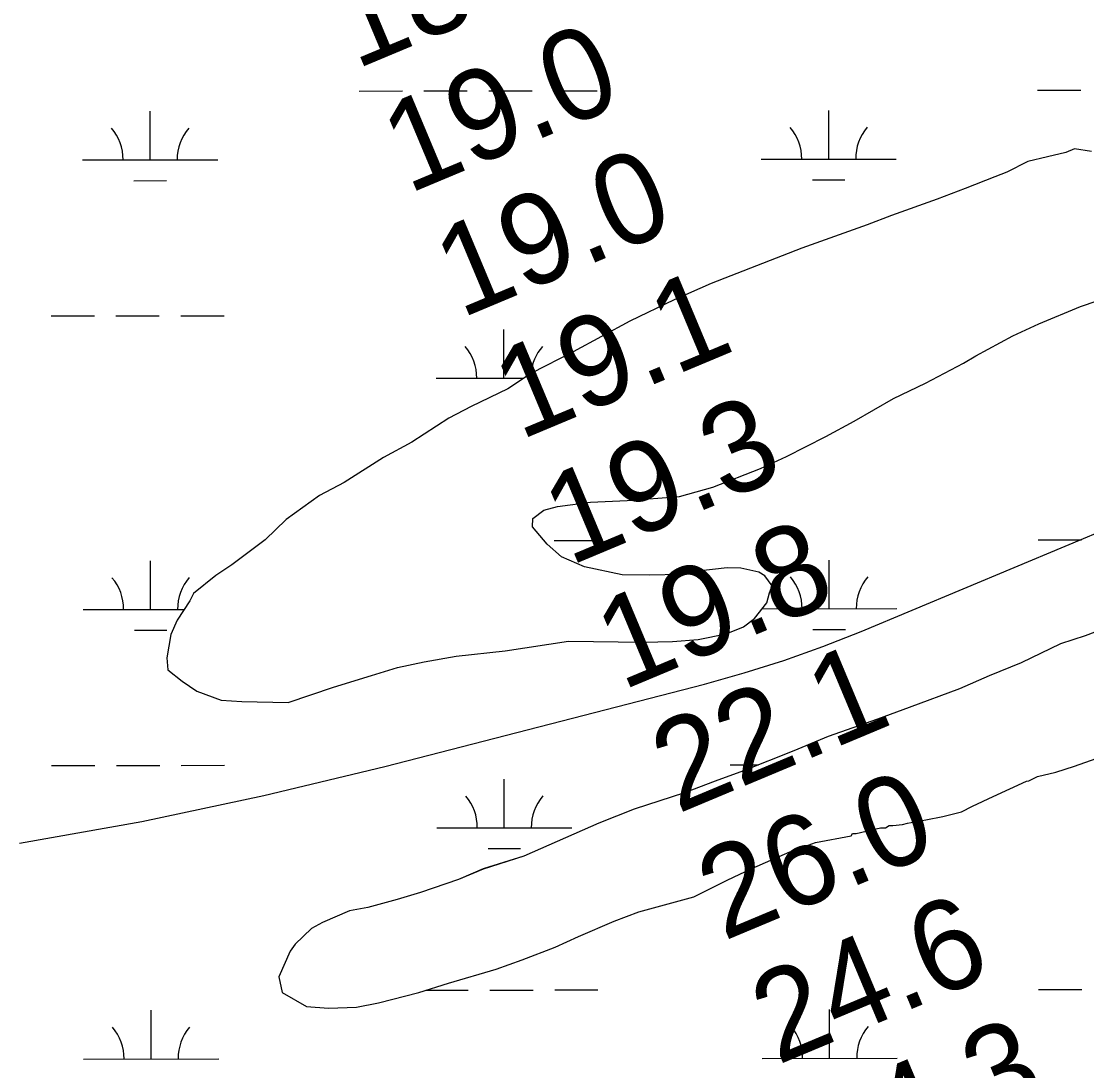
# Model space of a CAD drawing. Extents: x 3297753 to 3335611, y 652252 to 677623.
# Drawn here: x 3318170 to 3318958, y 670492 to 671269 of the extents above; entities that cross this region are included whole.
import ezdxf

# ---------------------------------------------------------------- set-up
doc = ezdxf.new("R2010")
doc.units = 0
for name, color, linetype in [('V-RIVR-EDGE', 7, 'Continuous'), ('V-RIVR-RANG', 7, 'Continuous'), ('V-SITE-VEGE', 7, 'Continuous'), ('V-TOPO-MINR', 7, 'Continuous'), ('V-WETL-SWMP', 7, 'Continuous')]:
    doc.layers.add(name, color=color, linetype=linetype)

msp = doc.modelspace()

# ---------------------------------------------------------------- linework, layer by layer
at = {"layer": 'V-RIVR-EDGE'}
msp.add_spline([(3319128.45, 669896.06), (3319102.43, 669879.07), (3319066.7, 669858.6), (3318998.74, 669821.54), (3318951.36, 669795.67), (3318909.43, 669773.67), (3318888.84, 669759.37), (3318855.44, 669738.9), (3318784.76, 669700.69), (3318721.46, 669664.78), (3318663.98, 669631.57), (3318611.56, 669602.22), (3318546.3, 669558.18), (3318510.56, 669535.77), (3318467.46, 669512.61), (3318428.61, 669485.17), (3318397.15, 669465.86), (3318376.19, 669455.05), (3318341.63, 669437.3), (3318289.99, 669414.16), (3318221.27, 669382.92), (3318160.71, 669354.37), (3318105.57, 669327.36), (3318072.18, 669313.09), (3318054.32, 669302.28), (3318037.62, 669291.07), (3318008.5, 669278.35), (3317934.74, 669245.57), (3317848.15, 669204.67), (3317778.28, 669175.76), (3317690.15, 669136.42), (3317626.88, 669112.54), (3317574.87, 669094.44), (3317522.09, 669077.89), (3317438.26, 669052.51), (3317361.81, 669030.2), (3317325.33, 669020.99), (3317282.65, 669010.62), (3317240.35, 669001.03), (3317194.96, 668994.94), (3317157.73, 668992.7), (3317125.14, 668988.91), (3317099.93, 668988.19), (3317080.17, 668991.73), (3317051.86, 668995.29), (3317007.27, 668998.12), (3316976.25, 668998.19), (3316933.98, 668997.13), (3316897.13, 668994.12), (3316852.89, 668984.15), (3316825.35, 668979.18), (3316789.64, 668968.41), (3316757.83, 668964.61), (3316689.18, 668960.9), (3316637.21, 668958.7), (3316609.3, 668962.26), (3316564.32, 668966.25), (3316521.67, 668969.46), (3316453.44, 668978.16), (3316408.47, 668983.7), (3316370.87, 668990.77), (3316339.49, 669003.65), (3316308.11, 669017.68), (3316175.59, 669059.12), (3316062.44, 669095.85), (3316008.96, 669111.11), (3315957.45, 669138.77), (3315917.58, 669168.73), (3315889.7, 669185.47), (3315866.09, 669203.76), (3315831.26, 669231.38), (3315800.66, 669249.29), (3315742.55, 669272.71), (3315665.47, 669308.96), (3315570.21, 669365.04), (3315493.16, 669416.03), (3315408.38, 669475.19), (3315304.61, 669540.98), (3315222.53, 669595.48), (3315155.14, 669631.71), (3315081.54, 669664.47), (3315028.85, 669686.32), (3315002.89, 669692.59), (3314990.87, 669694.17), (3314966.07, 669703.92), (3314940.51, 669718.34), (3314918.45, 669734.68), (3314896.78, 669755.67), (3314868.14, 669779.01), (3314813.17, 669818.32), (3314771.76, 669851.38), (3314741.97, 669877.83), (3314699.03, 669923.3), (3314661.54, 669973.42), (3314624.43, 670022.77), (3314598.52, 670050.36), (3314575.3, 670069.81), (3314546.64, 670087.72), (3314523.39, 670093.98), (3314495.48, 670098.32), (3314476.1, 670103.8), (3314467.97, 670107.69), (3314463.32, 670108.87), (3314460.6, 670106.16), (3314446.25, 670107.75), (3314437.35, 670115.53), (3314433.12, 670128.33), (3314431.99, 670143.07), (3314432.42, 670158.97), (3314428.94, 670163.63), (3314421.21, 670172.57), (3314382.1, 670199.43), (3314356.16, 670215), (3314336.41, 670225.14), (3314320.51, 670227.5), (3314307.71, 670227.15), (3314297.63, 670226.01), (3314289.49, 670228.74), (3314284.07, 670233.41), (3314263.58, 670256.34), (3314234.21, 670300.24), (3314210.27, 670339.85), (3314183.99, 670376.37), (3314159.64, 670409.39), (3314121.77, 670464.55), (3314083.9, 670521.65), (3314058.41, 670561.27), (3314047.57, 670571.38), (3314026.29, 670588.89), (3314010.8, 670599.78), (3314004.22, 670603.29), (3313993.75, 670604.48), (3313981.34, 670603.73), (3313978.63, 670604.9), (3313958.88, 670618.91), (3313934.12, 670640.69), (3313892.34, 670683.45), (3313876.5, 670708.7), (3313854.08, 670736.29), (3313826.22, 670759.24), (3313808.02, 670773.25), (3313806.48, 670777.9), (3313803.44, 670800.79), (3313791.12, 670838.05), (3313772.59, 670874.16), (3313744.75, 670904.87), (3313727.33, 670918.48), (3313708.73, 670925.12), (3313696.34, 670933.3), (3313689.78, 670944.95), (3313684.39, 670960.08), (3313677.07, 670978.72), (3313670.11, 670989.59), (3313656.96, 671002.42), (3313636.06, 671018.37), (3313615.56, 671042.86), (3313603.21, 671064.6), (3313592, 671080.53), (3313565.34, 671118.21), (3313548.73, 671146.95), (3313542.16, 671155.89), (3313529.39, 671167.94), (3313523.99, 671178.43), (3313524.03, 671193.94), (3313519.42, 671213.73), (3313509.42, 671244.78), (3313493.98, 671276.23), (3313469.64, 671310.8), (3313446.46, 671348.09), (3313425.21, 671380.72), (3313399.72, 671423.82), (3313367.28, 671477.81), (3313340.62, 671517.82), (3313310.86, 671556.67), (3313282.64, 671593.97), (3313261.37, 671615.74), (3313235.84, 671644.11), (3313221.55, 671667.81), (3313207.66, 671695.76), (3313192.19, 671714.41), (3313177.9, 671738.49), (3313162.86, 671770.72), (3313133.13, 671822.76), (3313095.7, 671899.25), (3313081.44, 671936.12), (3313064.47, 671974.56), (3313049.43, 672009.11), (3313032.42, 672030.87), (3313011.53, 672048.37), (3313009.99, 672053.42), (3313008.06, 672060.01), (3313006.13, 672063.51), (3312992.2, 672075.57), (3312979.83, 672090.33), (3312969.4, 672106.65), (3312960.16, 672133.82), (3312954.78, 672153.61), (3312938.56, 672181.96), (3312919.25, 672214.19), (3312906.53, 672244.47), (3312890.32, 672278.25), (3312865.61, 672319.03), (3312852.49, 672347.37), (3312845.16, 672364.45), (3312835.9, 672379.6), (3312824.29, 672390.49), (3312817.34, 672405.24), (3312803.06, 672430.1), (3312791.09, 672451.46), (3312777.55, 672467.39), (3312769.05, 672479.04), (3312760.17, 672496.52), (3312756.37, 672525.22), (3312752.93, 672545.01), (3312743.29, 672569.47), (3312730.94, 672593.93), (3312715.09, 672611.42), (3312711.23, 672618.41), (3312711.24, 672622.67), (3312712.03, 672630.04), (3312706.63, 672640.14), (3312695.41, 672653.74), (3312691.54, 672656.07), (3312691.14, 672649.87), (3312671.75, 672650.31), (3312659.34, 672651.5), (3312656.63, 672653.45), (3312655.86, 672655.78), (3312655.87, 672660.43), (3312657.43, 672663.92), (3312662.48, 672667.39), (3312665.97, 672667.77), (3312673.34, 672666.2), (3312685.35, 672662.68), (3312689.62, 672663.45), (3312690.79, 672666.55), (3312680.75, 672685.19), (3312674.19, 672698.39), (3312664.92, 672710.43), (3312661.46, 672722.85), (3312652.59, 672744.59), (3312642.56, 672764.78), (3312630.57, 672779.93), (3312620.16, 672802.45), (3312606.63, 672821.49), (3312599.68, 672834.69), (3312586.93, 672851.79), (3312575.75, 672877.02), (3312565.35, 672908.07), (3312555.31, 672925.55), (3312544.5, 672942.64), (3312535.26, 672972.13), (3312524.49, 673007.45), (3312515.25, 673033.46), (3312497.53, 673081.2), (3312492.13, 673094.79), (3312486.34, 673107.21), (3312471.64, 673121.21), (3312462.35, 673128.6), (3312455.8, 673144.9), (3312445.42, 673179.05), (3312425.74, 673220.21), (3312421.51, 673234.18), (3312420.76, 673246.2), (3312418.07, 673255.52), (3312403.05, 673297.05), (3312376.45, 673363.04), (3312353.73, 673425.15), (3312312.85, 673516.77), (3312308.21, 673522.99), (3312298.14, 673529.99), (3312295.83, 673533.88), (3312295.85, 673544.73), (3312295.12, 673561.41), (3312291.28, 673578.1), (3312279.73, 673610.7), (3312265.87, 673650.68), (3312259.71, 673670.47), (3312252.8, 673700.35), (3312246.26, 673718.98), (3312244.32, 673722.09), (3312239.68, 673724.43), (3312231.16, 673731.43), (3312227.69, 673739.58), (3312227.32, 673747.72), (3312225.82, 673765.18), (3312221.6, 673783.8), (3312215.06, 673806.7), (3312206.57, 673824.56), (3312195.79, 673854.84), (3312188.51, 673891.7), (3312185.84, 673909.15), (3312175.82, 673935.94), (3312163.09, 673960.4), (3312160, 673967.78), (3312160.04, 673981.35), (3312156.21, 674003.85), (3312152.77, 674023.64), (3312140.46, 674063.61), (3312122.78, 674126.09), (3312116.65, 674157.13), (3312105.91, 674205.24), (3312092.04, 674242.9), (3312078.92, 674267.36), (3312075.46, 674280.55), (3312073.94, 674291.42), (3312066.22, 674307.33), (3312063.91, 674314.71), (3312064.71, 674322.46), (3312065.11, 674329.05), (3312058.54, 674339.54), (3312053.53, 674350.02), (3312051.61, 674359.72), (3312049.32, 674374.47), (3312044.35, 674402.79), (3312044.36, 674407.44), (3312047.87, 674412.86), (3312049.43, 674416.35), (3312048.66, 674421.39), (3312045.18, 674426.44), (3312039.37, 674428.4), (3312032.48, 674462.93), (3312024.43, 674503.67), (3312017.91, 674530.05), (3312012.49, 674533.56), (3312009.01, 674538.61), (3312009.02, 674542.1), (3312012.13, 674544.42), (3312016.39, 674545.18), (3312017.96, 674549.83), (3312015.68, 674570.39), (3312009.91, 674590.18), (3312007.59, 674592.9), (3312003.33, 674595.24), (3311998.68, 674597.58), (3311999.85, 674600.68), (3312002.58, 674604.55), (3312002.98, 674610.75), (3311997.59, 674625.12), (3311996.83, 674634.04), (3311998.04, 674649.93), (3311996.9, 674660.41), (3311993.04, 674667.4), (3311982.99, 674679.44), (3311982.63, 674692.63), (3311982.3, 674714.74), (3311983.86, 674718.22), (3311981.19, 674735.29), (3311978.87, 674739.95), (3311972.69, 674751.6), (3311964.98, 674768.3), (3311960.36, 674783.43), (3311953.45, 674811.76), (3311951.57, 674835.81), (3311949.71, 674865.28), (3311946.65, 674884.29), (3311939.31, 674896.33), (3311937.78, 674903.71), (3311938.58, 674914.17), (3311938.22, 674925.42), (3311931.71, 674958.01), (3311920.93, 674990.23), (3311909.78, 675028.65), (3311896.69, 675065.91), (3311889.78, 675096.56), (3311885.56, 675114.41), (3311882.47, 675119.07), (3311872.01, 675124.14), (3311865.03, 675124.16), (3311859.2, 675119.13), (3311856.86, 675114.48), (3311856.85, 675109.44), (3311858.39, 675104.78), (3311869.62, 675098.94), (3311876.19, 675089.62), (3311876.19, 675087.68), (3311871.92, 675086.91), (3311863, 675086.93), (3311853.69, 675086.18), (3311849.41, 675081.54), (3311847.07, 675075.73), (3311847.06, 675072.24), (3311847.05, 675067.2), (3311849.75, 675059.43), (3311848.96, 675056.33), (3311844.3, 675053.63), (3311838.87, 675052.09), (3311833.83, 675052.1), (3311831.13, 675057.93), (3311827.66, 675068.79), (3311827.68, 675074.22), (3311826.91, 675076.16), (3311824.58, 675077.72), (3311819.54, 675077.73), (3311814.88, 675073.87), (3311809.84, 675072.72), (3311793.15, 675068.1), (3311785, 675068.12), (3311778.04, 675073.57), (3311775.72, 675079.39), (3311778.47, 675091.41), (3311781.6, 675104.2), (3311784.33, 675108.46), (3311789.38, 675112.32), (3311788.61, 675115.04), (3311783.57, 675116.99), (3311782.42, 675122.04), (3311782.43, 675125.91), (3311787.88, 675135.21), (3311787.51, 675139.09), (3311785.18, 675141.03), (3311771.6, 675136.41), (3311760.74, 675134.89), (3311735.92, 675134.17), (3311725.83, 675133.81), (3311723.51, 675134.59), (3311722.36, 675138.86), (3311722.39, 675153.6), (3311723.2, 675168.72), (3311725.94, 675175.69), (3311733.33, 675184.2), (3311735.67, 675190.79), (3311740.38, 675212.11)], degree=3, dxfattribs=at)
at = {"layer": 'V-SITE-VEGE'}
for points in [[(3318962, 671172.24), (3318949.39, 671174.25), (3318943.03, 671171.64), (3318929.44, 671168.25), (3318914.94, 671164.87), (3318899.46, 671156.99), (3318890.38, 671153.53), (3318868.58, 671144.85), (3318847.69, 671137.06), (3318814.09, 671124.96), (3318795.93, 671118.03), (3318747.8, 671100.74), (3318680.58, 671074.73), (3318653.3, 671062.53), (3318620.55, 671046.81), (3318578.66, 671024.01), (3318547.71, 671008.25), (3318530.37, 670996.79), (3318503.08, 670983.69), (3318486.69, 670974.92), (3318459.32, 670957.31), (3318438.38, 670945.91), (3318409.2, 670927.42), (3318390.98, 670917.78), (3318366.32, 670900.12), (3318350.73, 670885.02), (3318326.06, 670866.46), (3318314.2, 670858.52), (3318297.74, 670845.24), (3318294.94, 670839.87), (3318285.69, 670825.58), (3318281, 670814.82), (3318278.02, 670797.71), (3318278.78, 670788.67), (3318289.48, 670780.38), (3318300.19, 670772.98), (3318318.14, 670766.37), (3318333.47, 670765.23), (3318367.77, 670764.68), (3318401.35, 670775.88), (3318429.47, 670784.45), (3318448.52, 670790.47), (3318468.45, 670794.66), (3318491.99, 670798.8), (3318528.17, 670802.73), (3318575.23, 670810.1), (3318630.28, 670809.22), (3318651.96, 670809.78), (3318670.94, 670811.28), (3318691.77, 670815.46), (3318704.5, 670820.67), (3318712.72, 670826.86), (3318721.93, 670838.45), (3318723.85, 670845.64), (3318725.75, 670851.02), (3318720.45, 670858.33), (3318715.98, 670861.11), (3318702.48, 670864.04), (3318692.55, 670864.2), (3318670.85, 670861.83), (3318658.17, 670859.33), (3318634.69, 670858.8), (3318614.83, 670859.12), (3318586.94, 670864.98), (3318569.91, 670872.48), (3318559.22, 670881.68), (3318548.6, 670894.49), (3318548.7, 670900.81), (3318556.92, 670906.99), (3318566.89, 670909.54), (3318591.32, 670912.76), (3318618.42, 670914.13), (3318657.29, 670917.12), (3318681.77, 670923.95), (3318717.21, 670937.83), (3318736.3, 670946.55), (3318765.43, 670961.43), (3318786.38, 670972.83), (3318815.53, 670989.52), (3318839.19, 671000.87), (3318867.41, 671015.77), (3318876.52, 671021.04), (3318903.85, 671035.95), (3318922.94, 671044.67), (3318953.85, 671057.72), (3318979.26, 671066.34)], [(3318987.13, 670825.17), (3318957.16, 670813.91), (3318939.01, 670807.89), (3318909.9, 670793.91), (3318886.27, 670784.36), (3318864.45, 670774.78), (3318827.22, 670760.93), (3318803.61, 670752.28), (3318767.29, 670739.32), (3318741.84, 670728.89), (3318704.59, 670714.14), (3318683.7, 670706.35), (3318661, 670697.69), (3318623.79, 670685.65), (3318597.44, 670675.23), (3318541.98, 670650.84), (3318512.04, 670641.4), (3318493.86, 670633.56), (3318465.72, 670624.08), (3318448.48, 670618.94), (3318426.72, 670612.97), (3318413.14, 670610.48), (3318393.14, 670601.77), (3318384.95, 670597.39), (3318373.03, 670585.84), (3318369.33, 670580.48), (3318360.9, 670561.66), (3318363.42, 670549.89), (3318381.31, 670539.67), (3318397.55, 670538.51), (3318418.32, 670539.08), (3318434.62, 670542.43), (3318464.54, 670550.07), (3318486.31, 670556.95), (3318521.69, 670567.21), (3318540.75, 670574.13), (3318565.28, 670583.67), (3318582.56, 670591.52), (3318608.92, 670602.83), (3318627.09, 670609.76), (3318667.89, 670620.84), (3318692.46, 670633.09), (3318710.66, 670641.83), (3318738.84, 670654.01), (3318757.91, 670660.93), (3318784.17, 670665.92), (3318785.1, 670667.71), (3318787.81, 670667.67), (3318805.93, 670671.89), (3318809.54, 670671.84), (3318812.28, 670673.6), (3318814.98, 670673.56), (3318822.22, 670674.34), (3318825.84, 670675.19), (3318839.43, 670677.68), (3318852.1, 670680.18), (3318865.7, 670683.58), (3318873.9, 670687.96), (3318889.35, 670694.93), (3318913.91, 670706.28), (3318915.72, 670706.7), (3318922.09, 670709.76), (3318935.69, 670713.15), (3318949.3, 670717.45), (3318973.81, 670726.08)]]:
    msp.add_lwpolyline(points, dxfattribs=at)
at = {"layer": 'V-TOPO-MINR'}
msp.add_lwpolyline([(3318168.98, 670660.51), (3318259.65, 670676.52), (3318349.69, 670695.77), (3318439.31, 670717.19), (3318675.68, 670778.18), (3318705.17, 670786.47), (3318734.37, 670795.59), (3318763.16, 670805.97), (3318791.66, 670817.18), (3318980.29, 670896.11), (3319079.58, 670937.93), (3319178.75, 670980.04), (3319277.72, 671022.61), (3319376.57, 671065.47), (3319518.16, 671127.25), (3319546.21, 671139.23), (3319574.37, 671150.91), (3319602.72, 671162.15), (3319631.18, 671173.09), (3319989.77, 671307.77)], dxfattribs=at)
at = {"layer": 'V-WETL-SWMP'}
for p, q in [((3318922.14, 671217.58), (3318954.14, 671217.61)), ((3318420.23, 671217.07), (3318452.23, 671217.1)), ((3318468.23, 671217.11), (3318500.23, 671217.15)), ((3318516.23, 671217.16), (3318548.23, 671217.2)), ((3318564.23, 671217.21), (3318596.23, 671217.24)), ((3318265.69, 671166.17), (3318265.65, 671202.17)), ((3318767.6, 671166.68), (3318767.56, 671202.68)), ((3318215.69, 671166.12), (3318315.69, 671166.22)), ((3318717.6, 671166.63), (3318817.6, 671166.73)), ((3318253.71, 671150.72), (3318277.71, 671150.75)), ((3318755.61, 671151.23), (3318779.61, 671151.26)), ((3318192.4, 671050.66), (3318224.4, 671050.69)), ((3318240.4, 671050.71), (3318272.4, 671050.74)), ((3318288.4, 671050.76), (3318320.4, 671050.79)), ((3318527.29, 671004.57), (3318527.26, 671040.57)), ((3318477.29, 671004.52), (3318542.17, 671004.59)), ((3318564.57, 670884.54), (3318596.57, 670884.57)), ((3318922.48, 670884.9), (3318954.48, 670884.93)), ((3318266.03, 670833.49), (3318265.99, 670869.49)), ((3318767.94, 670834), (3318767.9, 670870)), ((3318216.03, 670833.44), (3318290.83, 670833.52)), ((3318718.36, 670833.95), (3318817.94, 670834.05)), ((3318254.05, 670818.05), (3318278.05, 670818.07)), ((3318755.95, 670818.56), (3318779.95, 670818.58)), ((3318192.74, 670717.98), (3318224.74, 670718.02)), ((3318240.74, 670718.03), (3318272.74, 670718.07)), ((3318288.74, 670718.08), (3318320.74, 670718.12)), ((3318694.65, 670718.5), (3318715.65, 670718.52)), ((3318527.63, 670671.9), (3318527.59, 670707.9)), ((3318477.63, 670671.84), (3318577.63, 670671.95)), ((3318515.65, 670656.45), (3318539.65, 670656.48)), ((3318469.91, 670551.77), (3318500.91, 670551.8)), ((3318516.91, 670551.81), (3318548.91, 670551.85)), ((3318564.91, 670551.86), (3318596.91, 670551.89)), ((3318922.82, 670552.23), (3318954.82, 670552.26)), ((3318266.37, 670500.82), (3318266.33, 670536.82)), ((3318768.28, 670501.33), (3318768.24, 670537.33)), ((3318216.37, 670500.77), (3318316.37, 670500.87)), ((3318718.28, 670501.28), (3318818.28, 670501.38))]:
    msp.add_line(p, q, dxfattribs=at)
for points in [[(3318962, 671172.24), (3318949.39, 671174.25), (3318943.03, 671171.64), (3318929.44, 671168.25), (3318914.94, 671164.87), (3318899.46, 671156.99), (3318890.38, 671153.53), (3318868.58, 671144.85), (3318847.69, 671137.06), (3318814.09, 671124.96), (3318795.93, 671118.03), (3318747.8, 671100.74), (3318680.58, 671074.73), (3318653.3, 671062.53), (3318620.55, 671046.81), (3318578.66, 671024.01), (3318547.71, 671008.25), (3318530.37, 670996.79), (3318503.08, 670983.69), (3318486.69, 670974.92), (3318459.32, 670957.31), (3318438.38, 670945.91), (3318409.19, 670927.42), (3318390.98, 670917.78), (3318366.32, 670900.12), (3318350.73, 670885.02), (3318326.06, 670866.46), (3318314.2, 670858.52), (3318297.74, 670845.24), (3318294.94, 670839.87), (3318285.69, 670825.58), (3318281, 670814.82), (3318278.02, 670797.71), (3318278.77, 670788.67), (3318289.48, 670780.38), (3318300.19, 670772.98), (3318318.14, 670766.38), (3318333.47, 670765.23), (3318367.77, 670764.68), (3318401.35, 670775.88), (3318429.47, 670784.45), (3318448.53, 670790.47), (3318468.45, 670794.66), (3318491.99, 670798.8), (3318528.17, 670802.73), (3318575.23, 670810.1), (3318630.28, 670809.22), (3318651.96, 670809.78), (3318670.94, 670811.28), (3318691.77, 670815.46), (3318704.5, 670820.67), (3318712.72, 670826.86), (3318721.93, 670838.45), (3318723.85, 670845.64), (3318725.75, 670851.03), (3318720.45, 670858.33), (3318715.98, 670861.11), (3318702.48, 670864.04), (3318692.55, 670864.2), (3318670.85, 670861.83), (3318658.17, 670859.33), (3318634.69, 670858.8), (3318614.83, 670859.12), (3318586.94, 670864.98), (3318569.91, 670872.48), (3318559.22, 670881.68), (3318548.6, 670894.49), (3318548.7, 670900.81), (3318556.92, 670906.99), (3318566.89, 670909.54), (3318591.32, 670912.76), (3318618.42, 670914.13), (3318657.29, 670917.12), (3318681.77, 670923.95), (3318717.21, 670937.83), (3318736.3, 670946.55), (3318765.43, 670961.43), (3318786.38, 670972.83), (3318815.53, 670989.52), (3318839.19, 671000.87), (3318867.41, 671015.77), (3318876.52, 671021.04), (3318903.85, 671035.95), (3318922.94, 671044.67), (3318953.85, 671057.72), (3318979.26, 671066.34)], [(3318987.14, 670825.17), (3318957.16, 670813.92), (3318939.01, 670807.89), (3318909.9, 670793.91), (3318886.27, 670784.36), (3318864.45, 670774.78), (3318827.22, 670760.93), (3318803.61, 670752.28), (3318767.29, 670739.32), (3318741.84, 670728.89), (3318704.59, 670714.14), (3318683.71, 670706.35), (3318661, 670697.69), (3318623.79, 670685.65), (3318597.44, 670675.23), (3318541.98, 670650.84), (3318512.04, 670641.39), (3318493.86, 670633.56), (3318465.72, 670624.08), (3318448.49, 670618.94), (3318426.72, 670612.97), (3318413.14, 670610.48), (3318393.14, 670601.77), (3318384.95, 670597.39), (3318373.03, 670585.84), (3318369.33, 670580.49), (3318360.9, 670561.66), (3318363.42, 670549.89), (3318381.31, 670539.67), (3318397.54, 670538.51), (3318418.32, 670539.08), (3318434.62, 670542.43), (3318464.54, 670550.07), (3318486.31, 670556.95), (3318521.69, 670567.21), (3318540.75, 670574.13), (3318565.28, 670583.67), (3318582.56, 670591.52), (3318608.92, 670602.83), (3318627.09, 670609.76), (3318667.89, 670620.84), (3318692.46, 670633.09), (3318710.66, 670641.82), (3318738.84, 670654.01), (3318757.91, 670660.93), (3318784.17, 670665.92), (3318785.1, 670667.71), (3318787.81, 670667.67), (3318805.93, 670671.89), (3318809.54, 670671.84), (3318812.28, 670673.6), (3318814.98, 670673.56), (3318822.22, 670674.34), (3318825.84, 670675.19), (3318839.43, 670677.68), (3318852.1, 670680.18), (3318865.7, 670683.58), (3318873.9, 670687.96), (3318889.35, 670694.93), (3318913.91, 670706.28), (3318915.72, 670706.7), (3318922.09, 670709.76), (3318935.69, 670713.15), (3318949.3, 670717.45), (3318973.81, 670726.08)]]:
    msp.add_lwpolyline(points, dxfattribs=at)
for centre, start, end in [((3318210.45, 671166.58), 359.28648, 40.83014), ((3318320.93, 671166.7), 139.28648, 180.83014), ((3318712.36, 671167.1), 359.28648, 40.83014), ((3318822.84, 671167.21), 139.28648, 180.83014), ((3318472.05, 671004.99), 359.28648, 40.83014), ((3318582.53, 671005.1), 139.28648, 175.19775), ((3318210.79, 670833.91), 359.28648, 40.83014), ((3318321.27, 670834.02), 139.28648, 180.83014), ((3318712.69, 670834.42), 359.28648, 40.83014), ((3318823.18, 670834.53), 139.28648, 180.83014), ((3318472.39, 670672.31), 359.28648, 40.83014), ((3318582.87, 670672.43), 139.28648, 180.83014), ((3318211.12, 670501.24), 359.28648, 40.83014), ((3318321.61, 670501.35), 139.28648, 180.83014), ((3318713.03, 670501.75), 359.28648, 40.83014), ((3318823.52, 670501.86), 139.28648, 180.83014)]:
    msp.add_arc(centre, 35.25, start, end, dxfattribs=at)

# ---------------------------------------------------------------- texts
at = {"layer": 'V-RIVR-RANG'}
for s, p in [('18.0', (3318417.66, 671232.8)), ('19.0', (3318456.53, 671140.66)), ('19.0', (3318495.4, 671048.53)), ('19.1', (3318539.14, 670958.43)), ('19.3', (3318575.83, 670865.38)), ('19.8', (3318614.7, 670773.24)), ('22.1', (3318655.76, 670682.03)), ('26.0', (3318689.77, 670587.85)), ('24.6', (3318729.62, 670496.12)), ('24.3', (3318770.19, 670404.7))]:
    msp.add_text(s, height=67, rotation=22.73833, dxfattribs=at).set_placement(p)

doc.saveas('drawing.dxf')
